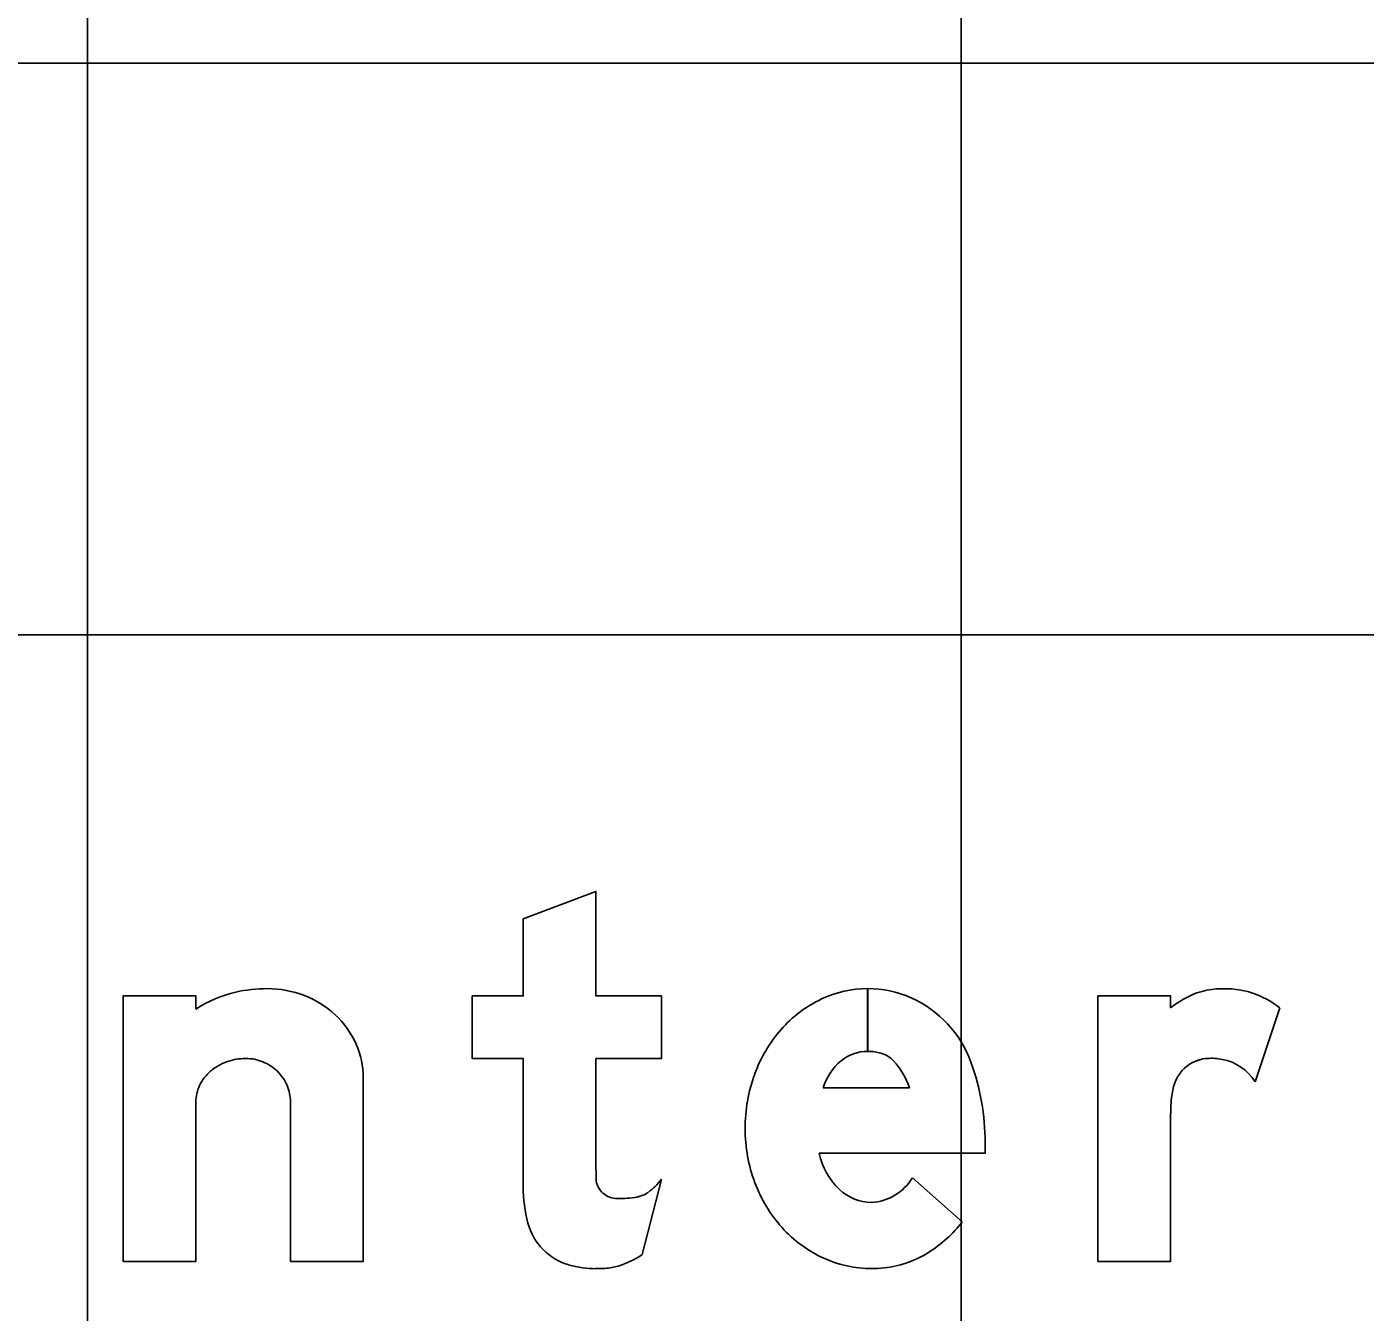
# Model space of a CAD drawing. Extents: x 1797809 to 2198143, y 249608 to 1237864.
# Drawn here: x 2196126.567 to 2196129.631, y 1237193.555 to 1237196.498 of the extents above; entities that cross this region are included whole.
import ezdxf

# ---------------------------------------------------------------- set-up
doc = ezdxf.new("R2010")
doc.units = 0
for name, color, linetype in [('GSBWFILL', 7, 'Continuous'), ('GSCOLORFILL', 7, 'Continuous'), ('GSOUTLINE', 7, 'Continuous'), ('GSSHT', 7, 'Continuous')]:
    doc.layers.add(name, color=color, linetype=linetype)

msp = doc.modelspace()

# ---------------------------------------------------------------- linework, layer by layer
at = {"layer": 'GSBWFILL'}
for p, q in [((2196128.4922, 1237194.296), (2196128.4922, 1237194.1524)), ((2196128.4923, 1237194.1524), (2196128.4923, 1237194.296)), ((2196129.4354, 1237194.2522), (2196129.379, 1237194.0829)), ((2196128.3907, 1237194.069), (2196128.5879, 1237194.069)), ((2196127.171, 1237194.0367), (2196127.171, 1237193.6716)), ((2196127.9764, 1237193.6871), (2196128.0202, 1237193.8594)), ((2196128.5945, 1237193.8627), (2196128.7085, 1237193.7618))]:
    msp.add_line(p, q, dxfattribs=at)
for points in [[(2196127.8703, 1237193.8922), (2196127.8703, 1237194.1357), (2196128.0202, 1237194.1357), (2196128.0202, 1237194.2793), (2196127.8703, 1237194.2793), (2196127.8703, 1237194.5187), (2196127.7038, 1237194.4555), (2196127.7038, 1237194.2793), (2196127.5873, 1237194.2793), (2196127.5873, 1237194.1357), (2196127.7038, 1237194.1357), (2196127.7038, 1237193.8419)], [(2196126.9546, 1237194.2493), (2196126.9546, 1237194.2793), (2196126.7881, 1237194.2793), (2196126.7881, 1237193.6716), (2196126.9546, 1237193.6716), (2196126.9546, 1237194.0367)], [(2196129.1857, 1237194.0076), (2196129.1857, 1237193.6716), (2196129.0192, 1237193.6716), (2196129.0192, 1237194.2793), (2196129.1857, 1237194.2793), (2196129.1857, 1237194.2522)], [(2196127.171, 1237193.6716), (2196127.3375, 1237193.6716), (2196127.3375, 1237194.0915)], [(2196128.7611, 1237193.9429), (2196128.7611, 1237193.9191), (2196128.3812, 1237193.9191)]]:
    msp.add_lwpolyline(points, dxfattribs=at)
for centre, major_axis, ratio, start_param, end_param in [((2196127.1157, 1237193.9964), (0, 0.2998), 0.999998, 0.235088, 0.567132), ((2196127.1185, 1237193.963), (0, 0.333), 0.999998, 0, 0.219986), ((2196127.1185, 1237194.0616), (0, 0.2344), 0.999998, 5.914285, 6.283185), ((2196127.1241, 1237194.0762), (0, 0.2187), 0.999998, 5.532258, 5.914285), ((2196128.5092, 1237194.0136), (0, 0.2862), 0.999998, 0.44196, 0.851746), ((2196128.4922, 1237194.0494), (0, 0.2466), 0.999998, 0, 0.44196), ((2196128.4922, 1237194.0494), (0, 0.2466), 0.999998, 5.868518, 6.283016), ((2196128.486, 1237194.0396), (0, 0.2581), 0.999998, 5.061282, 5.861635), ((2196129.353, 1237194.0303), (0, 0.2779), 0.999997, 0.443663, 0.646229), ((2196129.2874, 1237194.1685), (0, 0.1249), 0.999997, 0.24142, 0.443663), ((2196129.3087, 1237194.0816), (0, 0.2143), 0.999997, 6.103268, 6.524606), ((2196129.3136, 1237194.1082), (0, 0.1873), 0.999997, 5.846069, 6.103268), ((2196129.2944, 1237194.0673), (0, 0.2325), 0.999997, 5.631644, 5.846069), ((2196127.1328, 1237194.0855), (0, 0.206), 0.999998, 5.130076, 5.532258), ((2196128.5356, 1237193.9905), (0, 0.3213), 0.999998, 0.851746, 1.222943), ((2196127.1464, 1237194.0915), (0, 0.1912), 0.999998, 4.712389, 5.130076), ((2196128.4922, 1237194.0559), (0, 0.0965), 0.999998, 0, 0.684319), ((2196128.4922, 1237194.0405), (0, 0.1119), 0.999998, 6.008019, 6.282813), ((2196128.5057, 1237194.0881), (0, 0.0624), 0.999998, 5.468651, 6.008019), ((2196127.0632, 1237194.0205), (0, 0.1146), 0.999998, 0.345704, 0.715718), ((2196127.0688, 1237194.005), (0, 0.1311), 0.999998, 0, 0.345704), ((2196127.0688, 1237194.0309), (0, 0.1052), 0.999998, 5.900624, 6.283185), ((2196127.07, 1237194.0337), (0, 0.1021), 0.999998, 5.51227, 5.900624), ((2196128.5158, 1237194.0309), (0, 0.1308), 0.999998, 0.703138, 1.275447), ((2196128.4312, 1237194.0179), (0, 0.1648), 0.999998, 5.027692, 5.468651), ((2196128.22, 1237193.9429), (0, 0.5411), 0.999998, 4.712389, 5.061282), ((2196129.2741, 1237194.0529), (0, 0.0832), 0.999997, 0.293855, 1.188904), ((2196129.2757, 1237194.0475), (0, 0.0889), 0.999997, 0.067293, 0.293855), ((2196129.2787, 1237194.0033), (0, 0.1332), 0.999997, 6.094384, 6.350479), ((2196129.2822, 1237194.0216), (0, 0.1145), 0.999997, 5.27661, 6.094384), ((2196127.0546, 1237194.0304), (0, 0.1015), 0.999998, 0.715718, 1.126231), ((2196127.0717, 1237194.0356), (0, 0.0995), 0.999998, 5.115435, 5.51227), ((2196128.577, 1237193.9755), (0, 0.3653), 0.999998, 1.222943, 1.570796), ((2196127.0413, 1237194.0367), (0, 0.0867), 0.999998, 1.126231, 1.570796), ((2196127.0745, 1237194.0367), (0, 0.0965), 0.999998, 4.712389, 5.115435), ((2196129.3174, 1237194.0355), (0, 0.13), 0.999997, 1.188904, 1.450084), ((2196129.5386, 1237194.0072), (0, 0.3529), 0.999997, 1.445958, 1.569673), ((2196128.5661, 1237193.9755), (0, 0.3544), 0.999998, 1.570796, 1.928626), ((2196128.5411, 1237193.9544), (0, 0.1638), 0.999998, 1.788032, 2.378697), ((2196128.9126, 1237193.8922), (0, 1.0423), 0.999997, 1.570796, 1.606005), ((2196128.0269, 1237193.8419), (0, 0.3231), 0.999997, 1.570796, 1.830698), ((2196127.9182, 1237193.8636), (0, 0.0479), 0.999997, 1.74085, 2.407828), ((2196127.9106, 1237193.9412), (0, 0.1367), 0.999997, 3.756278, 4.071638), ((2196128.5343, 1237193.9636), (0, 0.3205), 0.999998, 1.928626, 2.305123), ((2196128.4929, 1237193.9255), (0, 0.1195), 0.999998, 3.209537, 4.158837), ((2196127.9197, 1237193.8653), (0, 0.0501), 0.999997, 2.407828, 3.141593), ((2196127.9197, 1237194.0781), (0, 0.2629), 0.999997, 3.141593, 3.310762), ((2196127.9534, 1237193.8805), (0, 0.0624), 0.999997, 3.310762, 3.756278), ((2196128.5025, 1237193.9147), (0, 0.1083), 0.999998, 2.383204, 3.128268), ((2196127.8454, 1237193.7937), (0, 0.1353), 0.999997, 1.830698, 2.869526), ((2196128.4645, 1237193.953), (0, 0.31), 0.999998, 3.710413, 4.047817), ((2196128.514, 1237193.9453), (0, 0.2932), 0.999998, 2.305123, 2.711411), ((2196128.5081, 1237193.8847), (0, 0.2289), 0.999998, 3.35931, 3.710413), ((2196127.8703, 1237193.8829), (0, 0.228), 0.999997, 2.869526, 3.141593), ((2196127.8827, 1237193.7906), (0, 0.1353), 0.999997, 3.205734, 3.427755), ((2196127.865, 1237193.8509), (0, 0.1981), 0.999997, 3.427755, 3.738844), ((2196128.501, 1237193.9169), (0, 0.2619), 0.999998, 2.711411, 3.141593), ((2196128.501, 1237193.9169), (0, 0.2619), 0.999998, 3.141593, 3.35931), ((2196127.8703, 1237193.9833), (0, 0.3283), 0.999997, 3.141593, 3.205734)]:
    msp.add_ellipse(centre, major_axis=major_axis, ratio=ratio, start_param=start_param, end_param=end_param, dxfattribs=at)
at = {"layer": 'GSCOLORFILL'}
for p, q in [((2196117.3725, 1237196.4147), (2196132.0245, 1237196.4147)), ((2196128.4922, 1237194.296), (2196128.4922, 1237194.1524)), ((2196128.4923, 1237194.1524), (2196128.4923, 1237194.296)), ((2196129.4354, 1237194.2522), (2196129.379, 1237194.0829)), ((2196128.3907, 1237194.069), (2196128.5879, 1237194.069)), ((2196127.171, 1237194.0367), (2196127.171, 1237193.6716)), ((2196127.9764, 1237193.6871), (2196128.0202, 1237193.8594)), ((2196128.5945, 1237193.8627), (2196128.7085, 1237193.7618))]:
    msp.add_line(p, q, dxfattribs=at)
for points in [[(2196127.8703, 1237193.8922), (2196127.8703, 1237194.1357), (2196128.0202, 1237194.1357), (2196128.0202, 1237194.2793), (2196127.8703, 1237194.2793), (2196127.8703, 1237194.5187), (2196127.7038, 1237194.4555), (2196127.7038, 1237194.2793), (2196127.5873, 1237194.2793), (2196127.5873, 1237194.1357), (2196127.7038, 1237194.1357), (2196127.7038, 1237193.8419)], [(2196126.9546, 1237194.2493), (2196126.9546, 1237194.2793), (2196126.7881, 1237194.2793), (2196126.7881, 1237193.6716), (2196126.9546, 1237193.6716), (2196126.9546, 1237194.0367)], [(2196129.1857, 1237194.0076), (2196129.1857, 1237193.6716), (2196129.0192, 1237193.6716), (2196129.0192, 1237194.2793), (2196129.1857, 1237194.2793), (2196129.1857, 1237194.2522)], [(2196127.171, 1237193.6716), (2196127.3375, 1237193.6716), (2196127.3375, 1237194.0915)], [(2196128.7611, 1237193.9429), (2196128.7611, 1237193.9191), (2196128.3812, 1237193.9191)]]:
    msp.add_lwpolyline(points, dxfattribs=at)
for centre, major_axis, ratio, start_param, end_param in [((2196127.1157, 1237193.9964), (0, 0.2998), 0.999998, 0.235088, 0.567132), ((2196127.1185, 1237193.963), (0, 0.333), 0.999998, 0, 0.219986), ((2196127.1185, 1237194.0616), (0, 0.2344), 0.999998, 5.914285, 6.283185), ((2196127.1241, 1237194.0762), (0, 0.2187), 0.999998, 5.532258, 5.914285), ((2196128.5092, 1237194.0136), (0, 0.2862), 0.999998, 0.44196, 0.851746), ((2196128.4922, 1237194.0494), (0, 0.2466), 0.999998, 0, 0.44196), ((2196128.4922, 1237194.0494), (0, 0.2466), 0.999998, 5.868518, 6.283016), ((2196128.486, 1237194.0396), (0, 0.2581), 0.999998, 5.061282, 5.861635), ((2196129.353, 1237194.0303), (0, 0.2779), 0.999997, 0.443663, 0.646229), ((2196129.2874, 1237194.1685), (0, 0.1249), 0.999997, 0.24142, 0.443663), ((2196129.3087, 1237194.0816), (0, 0.2143), 0.999997, 6.103268, 6.524606), ((2196129.3136, 1237194.1082), (0, 0.1873), 0.999997, 5.846069, 6.103268), ((2196129.2944, 1237194.0673), (0, 0.2325), 0.999997, 5.631644, 5.846069), ((2196127.1328, 1237194.0855), (0, 0.206), 0.999998, 5.130076, 5.532258), ((2196128.5356, 1237193.9905), (0, 0.3213), 0.999998, 0.851746, 1.222943), ((2196127.1464, 1237194.0915), (0, 0.1912), 0.999998, 4.712389, 5.130076), ((2196128.4922, 1237194.0559), (0, 0.0965), 0.999998, 0, 0.684319), ((2196128.4922, 1237194.0405), (0, 0.1119), 0.999998, 6.008019, 6.282813), ((2196128.5057, 1237194.0881), (0, 0.0624), 0.999998, 5.468651, 6.008019), ((2196127.0632, 1237194.0205), (0, 0.1146), 0.999998, 0.345704, 0.715718), ((2196127.0688, 1237194.005), (0, 0.1311), 0.999998, 0, 0.345704), ((2196127.0688, 1237194.0309), (0, 0.1052), 0.999998, 5.900624, 6.283185), ((2196127.07, 1237194.0337), (0, 0.1021), 0.999998, 5.51227, 5.900624), ((2196128.5158, 1237194.0309), (0, 0.1308), 0.999998, 0.703138, 1.275447), ((2196128.4312, 1237194.0179), (0, 0.1648), 0.999998, 5.027692, 5.468651), ((2196128.22, 1237193.9429), (0, 0.5411), 0.999998, 4.712389, 5.061282), ((2196129.2741, 1237194.0529), (0, 0.0832), 0.999997, 0.293855, 1.188904), ((2196129.2757, 1237194.0475), (0, 0.0889), 0.999997, 0.067293, 0.293855), ((2196129.2787, 1237194.0033), (0, 0.1332), 0.999997, 6.094384, 6.350479), ((2196129.2822, 1237194.0216), (0, 0.1145), 0.999997, 5.27661, 6.094384), ((2196127.0546, 1237194.0304), (0, 0.1015), 0.999998, 0.715718, 1.126231), ((2196127.0717, 1237194.0356), (0, 0.0995), 0.999998, 5.115435, 5.51227), ((2196128.577, 1237193.9755), (0, 0.3653), 0.999998, 1.222943, 1.570796), ((2196127.0413, 1237194.0367), (0, 0.0867), 0.999998, 1.126231, 1.570796), ((2196127.0745, 1237194.0367), (0, 0.0965), 0.999998, 4.712389, 5.115435), ((2196129.3174, 1237194.0355), (0, 0.13), 0.999997, 1.188904, 1.450084), ((2196129.5386, 1237194.0072), (0, 0.3529), 0.999997, 1.445958, 1.569673), ((2196128.5661, 1237193.9755), (0, 0.3544), 0.999998, 1.570796, 1.928626), ((2196128.5411, 1237193.9544), (0, 0.1638), 0.999998, 1.788032, 2.378697), ((2196128.9126, 1237193.8922), (0, 1.0423), 0.999997, 1.570796, 1.606005), ((2196128.0269, 1237193.8419), (0, 0.3231), 0.999997, 1.570796, 1.830698), ((2196127.9182, 1237193.8636), (0, 0.0479), 0.999997, 1.74085, 2.407828), ((2196127.9106, 1237193.9412), (0, 0.1367), 0.999997, 3.756278, 4.071638), ((2196128.5343, 1237193.9636), (0, 0.3205), 0.999998, 1.928626, 2.305123), ((2196128.4929, 1237193.9255), (0, 0.1195), 0.999998, 3.209537, 4.158837), ((2196127.9197, 1237193.8653), (0, 0.0501), 0.999997, 2.407828, 3.141593), ((2196127.9197, 1237194.0781), (0, 0.2629), 0.999997, 3.141593, 3.310762), ((2196127.9534, 1237193.8805), (0, 0.0624), 0.999997, 3.310762, 3.756278), ((2196128.5025, 1237193.9147), (0, 0.1083), 0.999998, 2.383204, 3.128268), ((2196127.8454, 1237193.7937), (0, 0.1353), 0.999997, 1.830698, 2.869526), ((2196128.4645, 1237193.953), (0, 0.31), 0.999998, 3.710413, 4.047817), ((2196128.514, 1237193.9453), (0, 0.2932), 0.999998, 2.305123, 2.711411), ((2196128.5081, 1237193.8847), (0, 0.2289), 0.999998, 3.35931, 3.710413), ((2196127.8703, 1237193.8829), (0, 0.228), 0.999997, 2.869526, 3.141593), ((2196127.8827, 1237193.7906), (0, 0.1353), 0.999997, 3.205734, 3.427755), ((2196127.865, 1237193.8509), (0, 0.1981), 0.999997, 3.427755, 3.738844), ((2196128.501, 1237193.9169), (0, 0.2619), 0.999998, 2.711411, 3.141593), ((2196128.501, 1237193.9169), (0, 0.2619), 0.999998, 3.141593, 3.35931), ((2196127.8703, 1237193.9833), (0, 0.3283), 0.999997, 3.141593, 3.205734)]:
    msp.add_ellipse(centre, major_axis=major_axis, ratio=ratio, start_param=start_param, end_param=end_param, dxfattribs=at)
at = {"layer": 'GSOUTLINE'}
for p, q in [((2196129.4354, 1237194.2522), (2196129.379, 1237194.0829)), ((2196128.3907, 1237194.069), (2196128.5879, 1237194.069)), ((2196127.171, 1237194.0367), (2196127.171, 1237193.6716)), ((2196127.9764, 1237193.6871), (2196128.0202, 1237193.8594)), ((2196128.7085, 1237193.7618), (2196128.5945, 1237193.8627))]:
    msp.add_line(p, q, dxfattribs=at)
for points in [[(2196127.8703, 1237193.8922), (2196127.8703, 1237194.1357), (2196128.0202, 1237194.1357), (2196128.0202, 1237194.2793), (2196127.8703, 1237194.2793), (2196127.8703, 1237194.5187), (2196127.7038, 1237194.4555), (2196127.7038, 1237194.2793), (2196127.5873, 1237194.2793), (2196127.5873, 1237194.1357), (2196127.7038, 1237194.1357), (2196127.7038, 1237193.8419)], [(2196126.9546, 1237194.2493), (2196126.9546, 1237194.2793), (2196126.7881, 1237194.2793), (2196126.7881, 1237193.6716), (2196126.9546, 1237193.6716), (2196126.9546, 1237194.0367)], [(2196129.1857, 1237194.0076), (2196129.1857, 1237193.6716), (2196129.0192, 1237193.6716), (2196129.0192, 1237194.2793), (2196129.1857, 1237194.2793), (2196129.1857, 1237194.2522)], [(2196127.171, 1237193.6716), (2196127.3375, 1237193.6716), (2196127.3375, 1237194.0915)], [(2196128.3812, 1237193.9191), (2196128.7611, 1237193.9191), (2196128.7611, 1237193.9429)]]:
    msp.add_lwpolyline(points, dxfattribs=at)
for centre, major_axis, ratio, start_param, end_param in [((2196127.1157, 1237193.9964), (0, 0.2998), 0.999998, 0.235088, 0.567132), ((2196127.1185, 1237193.963), (0, 0.333), 0.999998, 0, 0.219986), ((2196127.1185, 1237194.0616), (0, 0.2344), 0.999998, 5.914285, 6.283185), ((2196127.1241, 1237194.0762), (0, 0.2187), 0.999998, 5.532258, 5.914285), ((2196128.5092, 1237194.0136), (0, 0.2862), 0.999998, 0.44196, 0.851746), ((2196128.4922, 1237194.0494), (0, 0.2466), 0.999998, 0, 0.44196), ((2196128.4922, 1237194.0494), (0, 0.2466), 0.999998, 5.868518, 6.283185), ((2196128.486, 1237194.0396), (0, 0.2581), 0.999998, 5.061282, 5.861635), ((2196129.353, 1237194.0303), (0, 0.2779), 0.999997, 0.443663, 0.646229), ((2196129.2874, 1237194.1685), (0, 0.1249), 0.999997, 0.24142, 0.443663), ((2196129.3087, 1237194.0816), (0, 0.2143), 0.999997, 6.103268, 6.524606), ((2196129.3136, 1237194.1082), (0, 0.1873), 0.999997, 5.846069, 6.103268), ((2196129.2944, 1237194.0673), (0, 0.2325), 0.999997, 5.631644, 5.846069), ((2196127.1328, 1237194.0855), (0, 0.206), 0.999998, 5.130076, 5.532258), ((2196128.5356, 1237193.9905), (0, 0.3213), 0.999998, 0.851746, 1.222943), ((2196127.1464, 1237194.0915), (0, 0.1912), 0.999998, 4.712389, 5.130076), ((2196128.4922, 1237194.0559), (0, 0.0965), 0.999998, 0, 0.684319), ((2196128.4922, 1237194.0405), (0, 0.1119), 0.999998, 6.008019, 6.283185), ((2196128.5057, 1237194.0881), (0, 0.0624), 0.999998, 5.468651, 6.008019), ((2196127.0632, 1237194.0205), (0, 0.1146), 0.999998, 0.345704, 0.715718), ((2196127.0688, 1237194.005), (0, 0.1311), 0.999998, 0, 0.345704), ((2196127.0688, 1237194.0309), (0, 0.1052), 0.999998, 5.900624, 6.283185), ((2196127.07, 1237194.0337), (0, 0.1021), 0.999998, 5.51227, 5.900624), ((2196128.5158, 1237194.0309), (0, 0.1308), 0.999998, 0.703138, 1.275447), ((2196128.4312, 1237194.0179), (0, 0.1648), 0.999998, 5.027692, 5.468651), ((2196128.22, 1237193.9429), (0, 0.5411), 0.999998, 4.712389, 5.061282), ((2196129.2741, 1237194.0529), (0, 0.0833), 0.999997, 0.293855, 1.188904), ((2196129.2757, 1237194.0475), (0, 0.0889), 0.999997, 0.067293, 0.293855), ((2196129.2787, 1237194.0033), (0, 0.1332), 0.999997, 6.094384, 6.350479), ((2196129.2822, 1237194.0216), (0, 0.1145), 0.999997, 5.27661, 6.094384), ((2196127.0546, 1237194.0304), (0, 0.1015), 0.999998, 0.715718, 1.126231), ((2196127.0717, 1237194.0356), (0, 0.0995), 0.999998, 5.115435, 5.51227), ((2196128.577, 1237193.9755), (0, 0.3653), 0.999998, 1.222943, 1.570796), ((2196127.0413, 1237194.0367), (0, 0.0867), 0.999998, 1.126231, 1.570796), ((2196127.0745, 1237194.0367), (0, 0.0965), 0.999998, 4.712389, 5.115435), ((2196129.3174, 1237194.0355), (0, 0.13), 0.999997, 1.188904, 1.450084), ((2196129.5386, 1237194.0072), (0, 0.3529), 0.999997, 1.445958, 1.569673), ((2196128.5661, 1237193.9755), (0, 0.3544), 0.999998, 1.570796, 1.928626), ((2196128.5411, 1237193.9544), (0, 0.1638), 0.999998, 1.788032, 2.378697), ((2196128.9126, 1237193.8922), (0, 1.0423), 0.999997, 1.570796, 1.606005), ((2196128.0269, 1237193.8419), (0, 0.3231), 0.999997, 1.570796, 1.830698), ((2196127.9182, 1237193.8636), (0, 0.0479), 0.999997, 1.74085, 2.407828), ((2196127.9106, 1237193.9412), (0, 0.1367), 0.999997, 3.756278, 4.071638), ((2196128.5343, 1237193.9636), (0, 0.3205), 0.999998, 1.928626, 2.305123), ((2196128.4929, 1237193.9255), (0, 0.1195), 0.999998, 3.209537, 4.158837), ((2196127.9197, 1237193.8653), (0, 0.0501), 0.999997, 2.407828, 3.141593), ((2196127.9197, 1237194.0781), (0, 0.2629), 0.999997, 3.141593, 3.310762), ((2196127.9534, 1237193.8805), (0, 0.0624), 0.999997, 3.310762, 3.756278), ((2196128.5025, 1237193.9147), (0, 0.1083), 0.999998, 2.383204, 3.128268), ((2196127.8454, 1237193.7937), (0, 0.1353), 0.999997, 1.830698, 2.869526), ((2196128.4645, 1237193.953), (0, 0.31), 0.999998, 3.710413, 4.047817), ((2196128.514, 1237193.9453), (0, 0.2932), 0.999998, 2.305123, 2.711411), ((2196128.5081, 1237193.8847), (0, 0.2289), 0.999998, 3.35931, 3.710413), ((2196127.8703, 1237193.8829), (0, 0.228), 0.999997, 2.869526, 3.141593), ((2196127.8827, 1237193.7906), (0, 0.1353), 0.999997, 3.205734, 3.427755), ((2196127.865, 1237193.8509), (0, 0.1981), 0.999997, 3.427755, 3.738844), ((2196128.501, 1237193.9169), (0, 0.2619), 0.999998, 2.711411, 3.141593), ((2196128.501, 1237193.9169), (0, 0.2619), 0.999998, 3.141593, 3.35931), ((2196127.8703, 1237193.9833), (0, 0.3283), 0.999997, 3.141593, 3.205734)]:
    msp.add_ellipse(centre, major_axis=major_axis, ratio=ratio, start_param=start_param, end_param=end_param, dxfattribs=at)
at = {"layer": 'GSSHT'}
for p, q in [((2196126.7065, 1237163.1062), (2196126.7065, 1237223.1062)), ((2196128.7065, 1237163.1062), (2196128.7065, 1237223.1062)), ((2196074.7065, 1237195.1062), (2196204.7065, 1237195.1062))]:
    msp.add_line(p, q, dxfattribs=at)

doc.saveas('drawing.dxf')
